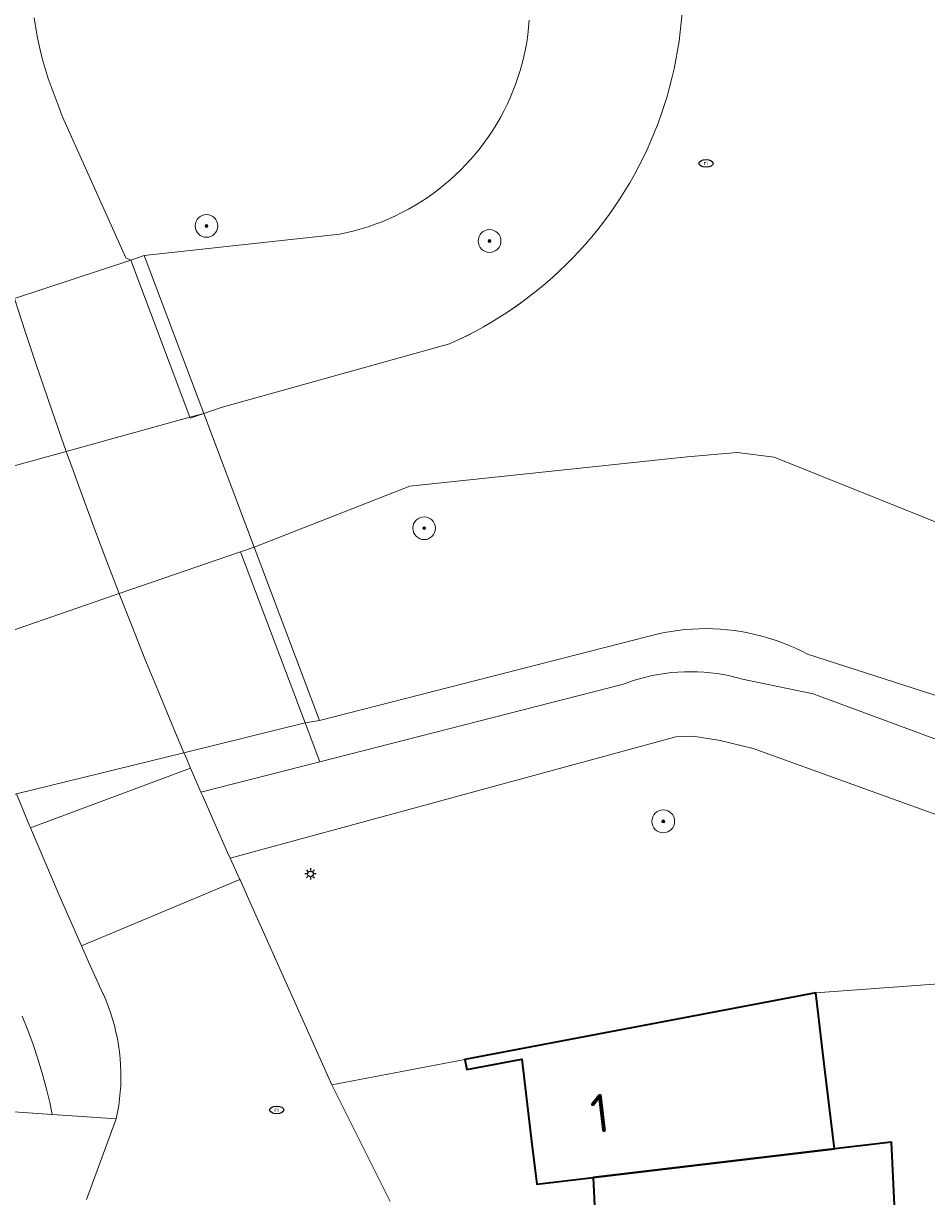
# Model space of a CAD drawing. Header units: metres. Extents: x 152610 to 160096, y 456114 to 462495.
# Tile 530 of 656: x 158386 to 158418, y 460612 to 460654. Entities that reach past the tile are written whole.
import ezdxf
from ezdxf.enums import TextEntityAlignment as Align

# ---------------------------------------------------------------- set-up
doc = ezdxf.new("R2010")
doc.units = ezdxf.units.M
doc.header["$LTSCALE"] = 0.5
doc.layers.get('0').update_dxf_attribs({"linetype": 'CONTINUOUS'})
for name, color, linetype, lineweight in [('B-PV-GK-BESCHOEIING-G', 251, 'GK-BESCHOEIING-SO', 18), ('B-PV-GR-BEPLANTING_CULTUUR_BOSPLANTSOEN-GV', 251, 'CONTINUOUS', 18), ('B-PV-GR-BOOM-S', 251, 'CONTINUOUS', 25), ('B-PV-GW-TALUD_KRUIN-G', 251, 'CONTINUOUS', 18), ('B-PV-IE-MEUBILAIR-S', 251, 'CONTINUOUS', 25), ('B-PV-IE-TERREINAFSCHEIDING_KUNSTMATIG_MUUR-GV', 251, 'CONTINUOUS', 18), ('B-PV-KW-KUNSTWERK_DEK-GV', 251, 'CONTINUOUS', 18), ('B-PV-OG-BEBOUWING-GV', 6, 'CONTINUOUS', 35), ('B-PV-OG-BEBOUWING-T18', 1, 'CONTINUOUS', 18), ('B-PV-OG-TERREIN_BEGROEID-GV', 251, 'CONTINUOUS', 18), ('B-PV-OG-WATER_SLOOT-GV', 251, 'CONTINUOUS', 18), ('B-PV-VH-GESLOTENVERHARDING_ASFALT-GV', 251, 'CONTINUOUS', 18), ('B-PV-VH-ONVERHARD_ZAND-GV', 251, 'CONTINUOUS', 18), ('B-PV-VH-OPENVERHARDING_BETONSTRAATSTEEN-GV', 251, 'CONTINUOUS', 18), ('B-PV-VH-OPENVERHARDING_STRAATBAKSTEEN-GV', 251, 'CONTINUOUS', 18), ('B-PV-VH-OPENVERHARDING_TEGEL-GV', 251, 'CONTINUOUS', 18)]:
    doc.layers.add(name, color=color, linetype=linetype, lineweight=lineweight)
doc.styles.add('NLCS-ISO', font='NLCS-ISO.ttf')
doc.styles.add('NLCS-ISO-M750-T18', font='NLCS-ISO.ttf', dxfattribs={"height": 1.35})
doc.linetypes.add('GK-BESCHOEIING-SO', pattern='A,18,-3,[1,NLCS.SHX,S=0.6,R=0,X=0,Y=0],-3', length=24)

# ---------------------------------------------------------------- blocks, each defined once
blk = doc.blocks.new('SIE-MEUBILAIR_PAAL_LICHTMAST-SO')
for points in [[(-0.62, 0), (-1, 0)], [(-0.71, 0.71), (-0.44, 0.44)], [(0, 1), (0, 0.62)], [(0.44, 0.44), (0.71, 0.71)], [(1, 0), (0.62, 0)], [(-0.71, -0.71), (-0.44, -0.44)], [(0, -0.62), (0, -1)], [(0.44, -0.44), (0.71, -0.71)]]:
    blk.add_lwpolyline(points)
blk.add_circle((0, 0), 0.5)
blk = doc.blocks.new('SIE-MEUBILAIR_PUT_RIOOLPUT-SO')
blk.add_ellipse((0, 0), major_axis=(1.25, 0), ratio=0.54)
at = {"style": 'NLCS-ISO'}
blk.add_text('ri', height=0.75, dxfattribs=at).set_placement((-0.04, 0.07), align=Align.MIDDLE_CENTER)
blk = doc.blocks.new('SGR-BOOM_GBKN-SO')
at = {"linetype": 'ByBlock', "lineweight": 18}
h = blk.add_hatch(color=0, dxfattribs=at)
h.dxf.hatch_style = 1
edge = h.paths.add_edge_path()
edge.add_arc((0, 0), 0.25, 0, 360)
at = {"color": 0, "linetype": 'ByBlock', "lineweight": 18}
for radius in [2, 0.25]:
    blk.add_circle((0, 0), radius, dxfattribs=at)
at = {"color": 0, "linetype": 'ByBlock', "lineweight": 18, "style": 'NLCS-ISO'}
blk.add_attdef('SOORT', (2.5, 0), '', height=1.5, dxfattribs=at)

msp = doc.modelspace()

# ---------------------------------------------------------------- linework, layer by layer
at = {"layer": 'B-PV-GK-BESCHOEIING-G', "flags": 128}
msp.add_lwpolyline([(158394.204, 460635.103), (158399.672, 460637.24), (158409.428, 460638.273), (158411.181, 460638.433), (158412.478, 460638.267), (158421.206, 460634.758), (158427.086, 460632.8), (158430.253, 460632.241), (158431.912, 460632.134), (158433.188, 460632.444), (158434.158, 460632.868), (158435.279, 460633.826), (158436.385, 460634.963), (158436.437, 460635.067), (158436.535, 460635.278), (158436.625, 460635.492), (158436.708, 460635.709), (158436.783, 460635.929), (158436.851, 460636.151), (158436.911, 460636.376), (158436.963, 460636.602), (158437.007, 460636.83), (158437.044, 460637.06), (158437.073, 460637.29), (158437.093, 460637.522), (158437.106, 460637.754), (158437.11, 460637.986), (158437.107, 460638.218), (158437.096, 460638.45), (158437.077, 460638.682), (158437.049, 460638.913), (158437.032, 460639.032), (158436.67, 460644.936), (158435.282, 460656.573), (158435.204, 460657.212), (158435.102, 460658.112), (158435.007, 460659.013), (158434.92, 460659.915), (158434.842, 460660.818), (158434.771, 460661.721), (158434.708, 460662.625), (158434.653, 460663.529), (158434.607, 460664.434), (158434.568, 460665.339), (158434.537, 460666.245), (158434.514, 460667.15), (158434.5, 460668.056), (158434.493, 460668.962), (158434.494, 460669.868), (158434.503, 460670.774), (158434.52, 460671.68), (158434.546, 460672.586), (158434.579, 460673.491), (158434.62, 460674.396), (158435.158, 460683.298), (158435.191, 460691.058), (158435.594, 460702.579), (158435.631, 460703.569), (158435.683, 460704.779), (158435.743, 460705.988), (158435.811, 460707.197), (158435.888, 460708.406), (158435.972, 460709.614), (158436.064, 460710.821), (158436.164, 460712.028), (158436.272, 460713.235), (158436.388, 460714.44), (158436.512, 460715.645), (158436.644, 460716.848), (158436.784, 460718.051), (158436.932, 460719.253), (158437.087, 460720.454), (158437.251, 460721.654), (158437.423, 460722.853), (158437.602, 460724.051), (158437.79, 460725.247), (158437.985, 460726.442), (158438.188, 460727.636), (158438.399, 460728.829), (158438.618, 460730.02), (158438.845, 460731.209), (158439.08, 460732.397), (158439.322, 460733.584), (158439.573, 460734.769), (158439.831, 460735.952), (158440.097, 460737.133), (158440.371, 460738.313), (158440.652, 460739.491), (158440.942, 460740.667), (158441.239, 460741.841), (158441.544, 460743.013), (158441.856, 460744.183), (158442.177, 460745.35), (158442.505, 460746.516), (158442.84, 460747.68), (158443.184, 460748.841), (158443.628, 460749.999), (158445.924, 460758.546), (158447.558, 460782.625), (158447.564, 460782.711), (158447.769, 460785.017), (158449.775, 460812.682), (158449.779, 460812.904), (158449.776, 460813.125), (158449.764, 460813.346), (158449.745, 460813.567), (158449.717, 460813.787), (158449.682, 460814.006), (158449.639, 460814.223), (158449.588, 460814.439), (158449.529, 460814.652), (158449.462, 460814.864), (158449.388, 460815.073), (158449.307, 460815.279), (158449.218, 460815.482), (158449.122, 460815.681), (158449.018, 460815.877), (158448.908, 460816.069), (158448.791, 460816.258), (158448.667, 460816.441), (158448.536, 460816.62), (158448.399, 460816.795), (158448.256, 460816.964), (158448.107, 460817.128), (158447.952, 460817.286), (158447.792, 460817.439), (158447.626, 460817.586), (158447.455, 460817.727), (158447.279, 460817.861), (158447.098, 460817.989), (158446.913, 460818.111), (158446.723, 460818.225), (158446.529, 460818.333), (158446.332, 460818.434), (158446.131, 460818.528), (158445.927, 460818.614), (158445.72, 460818.693), (158445.51, 460818.764), (158445.298, 460818.827), (158445.083, 460818.883), (158444.867, 460818.932), (158444.649, 460818.972), (158444.43, 460819.004), (158444.21, 460819.029), (158443.989, 460819.045), (158443.767, 460819.054), (158443.546, 460819.055), (158443.324, 460819.047), (158443.103, 460819.032), (158442.883, 460819.008), (158442.663, 460818.977), (158442.445, 460818.938), (158442.229, 460818.891), (158442.014, 460818.836), (158441.802, 460818.773), (158441.591, 460818.703), (158441.384, 460818.625), (158441.179, 460818.54), (158440.978, 460818.448), (158440.78, 460818.348), (158440.586, 460818.241), (158440.396, 460818.127), (158440.21, 460818.007), (158440.028, 460817.88), (158439.851, 460817.746), (158439.68, 460817.606), (158439.513, 460817.46), (158439.352, 460817.308), (158439.196, 460817.151), (158439.046, 460816.987), (158438.988, 460816.921), (158438.866, 460816.777), (158438.214, 460816.009), (158437.556, 460815.246), (158436.891, 460814.489), (158436.221, 460813.737), (158435.545, 460812.99), (158434.862, 460812.249), (158429.86, 460807.383), (158424.676, 460802.557), (158419.639, 460799.152), (158413.442, 460794.893), (158409.963, 460792.467), (158407.891, 460791.057), (158406.398, 460790.393), (158404.141, 460789.745), (158402.493, 460789.442), (158399.053, 460789.19), (158397.166, 460789.162), (158395.23, 460789.316), (158391.988, 460789.722), (158383.812, 460791.441), (158372.67, 460793.444), (158366.128, 460794.178), (158362.372, 460794.22), (158359.77, 460794.171), (158356.093, 460793.631), (158348.759, 460792.275), (158343.766, 460791.768), (158340.945, 460791.622), (158338.476, 460791.774), (158334.765, 460792.368), (158332.303, 460793.054), (158329.764, 460793.91), (158326.871, 460795.099), (158322.297, 460796.948), (158318.63, 460798.391), (158313.289, 460801.421), (158313.001, 460801.623), (158312.428, 460802.033), (158311.861, 460802.45), (158311.298, 460802.874), (158310.74, 460803.304), (158310.187, 460803.74), (158309.639, 460804.182), (158309.096, 460804.631), (158308.974, 460804.74), (158308.279, 460805.369), (158307.589, 460806.003), (158306.905, 460806.643), (158306.227, 460807.289), (158305.554, 460807.94), (158304.887, 460808.598), (158304.225, 460809.261), (158303.569, 460809.929), (158302.919, 460810.604), (158302.274, 460811.283), (158301.635, 460811.969), (158301.003, 460812.659), (158300.376, 460813.355), (158299.755, 460814.057), (158299.14, 460814.763), (158298.531, 460815.475), (158297.928, 460816.192), (158297.332, 460816.914), (158296.741, 460817.642), (158296.157, 460818.374), (158295.579, 460819.111), (158295.008, 460819.853), (158294.442, 460820.6), (158293.884, 460821.352), (158293.331, 460822.109), (158292.785, 460822.87), (158292.246, 460823.636), (158291.713, 460824.406), (158291.356, 460825.047), (158290.995, 460825.712), (158290.641, 460826.38), (158290.294, 460827.052), (158289.955, 460827.728), (158289.622, 460828.408), (158289.297, 460829.091), (158288.978, 460829.777), (158288.667, 460830.467), (158288.364, 460831.16), (158288.068, 460831.856), (158287.779, 460832.555), (158287.497, 460833.258), (158287.223, 460833.963), (158286.957, 460834.671), (158286.698, 460835.382), (158286.446, 460836.095), (158286.202, 460836.811), (158285.966, 460837.53), (158285.737, 460838.251), (158285.516, 460838.975), (158285.303, 460839.7), (158285.097, 460840.428), (158284.899, 460841.159), (158284.708, 460841.891), (158284.526, 460842.625), (158284.351, 460843.361), (158284.184, 460844.099), (158284.117, 460844.337), (158283.904, 460845.111), (158283.699, 460845.887), (158283.502, 460846.665), (158283.313, 460847.445), (158283.131, 460848.226), (158282.957, 460849.01), (158282.791, 460849.795), (158282.633, 460850.582), (158282.483, 460851.371), (158282.34, 460852.16), (158282.206, 460852.952), (158282.079, 460853.744), (158281.96, 460854.538), (158281.85, 460855.333), (158281.747, 460856.129), (158281.652, 460856.926), (158281.565, 460857.724), (158281.485, 460858.523), (158281.414, 460859.322), (158281.351, 460860.122), (158281.296, 460860.923), (158281.23, 460861.521), (158281.088, 460862.87), (158280.953, 460864.221), (158280.827, 460865.572), (158280.708, 460866.924), (158280.598, 460868.276), (158280.495, 460869.629), (158280.401, 460870.983), (158280.314, 460872.338), (158280.235, 460873.692), (158280.165, 460875.048), (158280.102, 460876.403), (158280.047, 460877.759), (158280.001, 460879.116), (158279.962, 460880.472), (158279.931, 460881.829), (158279.908, 460883.186), (158279.894, 460884.543), (158279.887, 460885.9), (158279.891, 460885.99), (158279.945, 460886.984), (158280.006, 460887.977), (158280.075, 460888.969), (158280.152, 460889.961), (158280.237, 460890.952), (158280.33, 460891.943), (158280.431, 460892.932), (158280.54, 460893.921), (158280.657, 460894.909), (158280.781, 460895.896), (158280.914, 460896.882), (158280.984, 460897.375), (158281.062, 460900.771), (158281.337, 460903.298), (158281.91, 460905.435), (158283.375, 460910.513), (158284.626, 460914.493), (158285.804, 460917.691), (158287.575, 460922.665), (158288.803, 460925.31), (158289.746, 460927.85), (158290.111, 460929.358), (158290.135, 460930.33), (158290.085, 460930.94), (158289.815, 460931.654), (158289.096, 460933.16), (158288.946, 460933.364), (158288.79, 460933.564), (158288.628, 460933.758), (158288.46, 460933.947), (158288.286, 460934.131), (158288.106, 460934.309), (158287.92, 460934.481), (158287.73, 460934.648), (158287.534, 460934.808), (158287.333, 460934.962), (158287.127, 460935.109), (158286.917, 460935.25), (158286.722, 460935.373), (158286.448, 460935.482), (158286.172, 460935.584), (158285.893, 460935.678), (158285.611, 460935.765), (158285.328, 460935.844), (158285.042, 460935.915), (158284.754, 460935.978), (158284.465, 460936.034), (158284.174, 460936.082), (158283.882, 460936.121), (158283.589, 460936.153), (158283.296, 460936.177), (158283.002, 460936.193), (158282.707, 460936.201), (158282.413, 460936.201), (158282.118, 460936.193), (158281.824, 460936.177), (158281.53, 460936.153), (158281.238, 460936.121), (158280.946, 460936.081), (158280.655, 460936.033), (158280.366, 460935.977), (158280.078, 460935.913), (158279.792, 460935.842), (158279.509, 460935.763), (158279.227, 460935.676), (158278.948, 460935.582), (158278.672, 460935.48), (158278.398, 460935.37), (158278.128, 460935.254), (158277.861, 460935.129), (158277.597, 460934.998), (158277.337, 460934.86), (158277.081, 460934.714), (158276.829, 460934.562), (158276.816, 460934.554), (158276.615, 460934.376), (158276.42, 460934.192), (158276.23, 460934.002), (158276.046, 460933.807), (158275.868, 460933.607), (158275.696, 460933.401), (158275.53, 460933.19), (158275.371, 460932.974), (158275.218, 460932.754), (158275.072, 460932.529), (158274.932, 460932.3), (158274.799, 460932.067), (158274.674, 460931.83), (158274.555, 460931.589), (158274.444, 460931.345), (158274.34, 460931.098), (158274.244, 460930.847), (158274.154, 460930.594), (158274.073, 460930.339), (158273.999, 460930.081), (158273.933, 460929.821), (158273.875, 460929.559), (158273.824, 460929.296), (158273.782, 460929.031), (158273.747, 460928.765), (158273.72, 460928.498), (158273.702, 460928.23), (158273.691, 460927.962), (158273.688, 460927.694), (158273.693, 460927.426), (158273.707, 460927.158), (158273.728, 460926.89), (158273.757, 460926.624), (158273.794, 460926.358), (158273.839, 460926.094), (158273.892, 460925.831), (158273.953, 460925.569), (158274.021, 460925.31), (158274.098, 460925.053), (158274.129, 460924.954), (158275.155, 460920.831), (158276.3, 460916.739), (158276.366, 460916.372), (158276.521, 460915.479), (158276.668, 460914.584), (158276.808, 460913.688), (158276.939, 460912.791), (158277.062, 460911.893), (158277.178, 460910.994), (158277.285, 460910.094), (158277.385, 460909.193), (158277.477, 460908.291), (158277.56, 460907.388), (158277.636, 460906.485), (158277.704, 460905.581), (158277.764, 460904.676), (158277.816, 460903.771), (158277.859, 460902.866), (158277.895, 460901.96), (158277.923, 460901.054), (158277.943, 460900.147), (158277.955, 460899.241), (158277.959, 460898.334), (158277.954, 460897.428), (158277.942, 460896.521), (158277.922, 460895.615), (158277.918, 460895.406), (158277.897, 460894.456), (158277.868, 460893.506), (158277.831, 460892.556), (158277.786, 460891.607), (158277.733, 460890.658), (158277.672, 460889.709), (158277.603, 460888.762), (158277.526, 460887.814), (158277.441, 460886.868), (158277.348, 460885.922), (158277.247, 460884.977), (158277.139, 460884.033), (158277.022, 460883.089), (158276.897, 460882.147), (158276.676, 460878.466), (158276.445, 460874.69), (158276.457, 460870.098), (158276.5, 460869.892), (158276.595, 460869.48), (158276.697, 460869.07), (158276.807, 460868.662), (158276.925, 460868.256), (158277.05, 460867.852), (158277.183, 460867.451), (158277.324, 460867.052), (158277.472, 460866.657), (158277.627, 460866.264), (158277.79, 460865.874), (158277.961, 460865.487), (158278.138, 460865.104), (158278.323, 460864.723), (158278.515, 460864.347), (158278.714, 460863.974), (158278.92, 460863.605), (158279.133, 460863.24), (158279.352, 460862.881), (158279.365, 460862.859), (158279.482, 460862.657), (158279.592, 460862.45), (158279.696, 460862.24), (158279.791, 460862.026), (158279.88, 460861.809), (158279.961, 460861.589), (158280.034, 460861.367), (158280.1, 460861.142), (158280.158, 460860.915), (158280.209, 460860.687), (158280.251, 460860.456), (158280.286, 460860.225), (158280.313, 460859.992), (158280.331, 460859.759), (158280.342, 460859.525), (158280.345, 460859.29), (158280.34, 460859.056), (158280.326, 460858.822), (158280.305, 460858.589), (158280.276, 460858.357), (158280.239, 460858.126), (158280.194, 460857.896), (158280.141, 460857.667), (158280.081, 460857.441), (158280.012, 460857.217), (158279.936, 460856.996), (158279.853, 460856.777), (158279.762, 460856.561), (158279.664, 460856.348), (158279.559, 460856.139), (158279.446, 460855.934), (158279.327, 460855.732), (158279.201, 460855.535), (158279.068, 460855.342), (158278.929, 460855.154), (158278.783, 460854.97), (158278.631, 460854.792), (158278.473, 460854.619), (158278.31, 460854.451), (158278.14, 460854.29), (158277.966, 460854.134), (158277.786, 460853.984), (158277.601, 460853.84), (158277.411, 460853.703), (158277.217, 460853.572), (158277.018, 460853.448), (158276.815, 460853.331), (158276.335, 460852.967), (158275.86, 460852.596), (158275.39, 460852.219), (158274.925, 460851.836), (158274.465, 460851.446), (158274.01, 460851.051), (158273.56, 460850.649), (158273.116, 460850.242), (158272.678, 460849.829), (158272.245, 460849.41), (158271.817, 460848.985), (158271.395, 460848.554), (158270.979, 460848.119), (158270.569, 460847.677), (158270.164, 460847.23), (158269.766, 460846.778), (158269.374, 460846.321), (158268.987, 460845.858), (158268.607, 460845.39), (158268.233, 460844.918), (158267.866, 460844.44), (158267.505, 460843.958), (158267.15, 460843.471), (158266.802, 460842.979), (158266.46, 460842.482), (158266.125, 460841.981), (158265.797, 460841.476), (158265.475, 460840.966), (158265.16, 460840.453), (158265.013, 460840.207), (158264.962, 460840.122), (158264.449, 460839.277), (158263.929, 460838.437), (158263.403, 460837.6), (158262.87, 460836.768), (158262.33, 460835.94), (158261.783, 460835.117), (158261.23, 460834.298), (158260.67, 460833.483), (158260.103, 460832.673), (158259.53, 460831.868), (158258.951, 460831.067), (158258.365, 460830.271), (158257.772, 460829.48), (158257.174, 460828.694), (158256.568, 460827.912), (158255.957, 460827.136), (158255.648, 460826.75), (158252.114, 460823), (158249.217, 460820.633), (158245.157, 460816.851), (158241.433, 460813.794), (158238.545, 460811.485), (158237.549, 460810.365), (158237.104, 460809.658), (158236.804, 460808.475), (158236.721, 460807.788), (158236.811, 460806.912), (158236.919, 460806.064), (158237.199, 460805.331), (158237.564, 460804.637), (158238.13, 460803.857), (158238.867, 460802.984), (158239.661, 460802.32), (158240.731, 460801.8), (158241.446, 460801.736), (158243.286, 460801.696), (158246.878, 460802.045), (158252.024, 460802.334), (158262.872, 460802.329), (158263.649, 460802.302), (158264.56, 460802.264), (158265.469, 460802.218), (158266.379, 460802.163), (158267.287, 460802.101), (158268.196, 460802.03), (158269.103, 460801.952), (158270.01, 460801.866), (158270.916, 460801.771), (158271.821, 460801.669), (158272.725, 460801.559), (158273.629, 460801.441), (158274.531, 460801.315), (158275.432, 460801.181), (158276.331, 460801.039), (158277.23, 460800.889), (158278.863, 460800.455), (158278.971, 460800.426), (158279.325, 460800.363), (158280.474, 460800.154), (158281.622, 460799.936), (158282.768, 460799.711), (158283.913, 460799.478), (158285.056, 460799.237), (158286.197, 460798.989), (158287.337, 460798.732), (158288.475, 460798.468), (158289.611, 460798.196), (158290.745, 460797.916), (158291.877, 460797.628), (158293.007, 460797.333), (158293.571, 460797.182), (158297.682, 460796.253), (158306.52, 460793.64), (158313.946, 460791.308), (158323.08, 460788.544), (158329.405, 460787.198), (158333.001, 460786.642), (158334.936, 460786.554), (158339.069, 460786.856), (158346.809, 460787.824), (158353.804, 460788.872), (158354.213, 460788.949), (158354.878, 460789.069), (158355.544, 460789.18), (158356.211, 460789.284), (158356.88, 460789.38), (158357.55, 460789.467), (158358.22, 460789.547), (158358.892, 460789.619), (158359.564, 460789.683), (158360.238, 460789.739), (158360.911, 460789.787), (158361.586, 460789.827), (158362.26, 460789.859), (158362.935, 460789.883), (158366.139, 460790.166), (158368.073, 460790.25), (158371.078, 460789.757), (158380.199, 460787.747), (158387.394, 460786.08), (158394.961, 460784.168), (158398.082, 460783.152), (158400.2, 460782.655), (158402.651, 460782.389), (158403.938, 460782.376), (158405.538, 460782.583), (158407.499, 460783.182), (158410.8, 460784.854), (158414.176, 460786.813), (158421.344, 460791.343), (158425.56, 460795.069), (158428.201, 460797.263), (158430.188, 460798.415), (158432.024, 460799.223), (158433.272, 460799.496), (158434.51, 460799.691), (158435.512, 460799.678), (158435.571, 460799.678), (158435.812, 460799.673), (158436.052, 460799.66), (158436.292, 460799.64), (158436.531, 460799.611), (158436.769, 460799.574), (158437.006, 460799.529), (158437.241, 460799.477), (158437.474, 460799.417), (158437.705, 460799.349), (158437.934, 460799.273), (158438.16, 460799.19), (158438.383, 460799.099), (158438.603, 460799.001), (158438.82, 460798.896), (158439.033, 460798.784), (158439.242, 460798.664), (158439.447, 460798.538), (158439.648, 460798.405), (158439.844, 460798.265), (158440.036, 460798.119), (158440.222, 460797.967), (158440.404, 460797.809), (158440.58, 460797.644), (158440.75, 460797.474), (158440.915, 460797.298), (158441.074, 460797.117), (158441.227, 460796.931), (158441.373, 460796.74), (158441.513, 460796.544), (158441.628, 460796.364), (158441.826, 460796.046), (158442.016, 460795.723), (158442.199, 460795.397), (158442.376, 460795.066), (158442.545, 460794.732), (158442.707, 460794.395), (158442.862, 460794.054), (158443.009, 460793.709), (158443.149, 460793.362), (158443.282, 460793.012), (158443.407, 460792.659), (158443.525, 460792.303), (158443.635, 460791.945), (158443.737, 460791.585), (158443.832, 460791.222), (158443.918, 460790.858), (158443.997, 460790.492), (158444.069, 460790.124), (158444.132, 460789.755), (158444.187, 460789.385), (158444.235, 460789.013), (158444.274, 460788.641), (158444.306, 460788.268), (158444.33, 460787.894), (158444.345, 460787.52), (158444.353, 460787.145), (158444.352, 460786.771), (158444.344, 460786.396), (158444.328, 460786.022), (158444.303, 460785.648), (158444.271, 460785.275), (158444.257, 460785.179), (158443.906, 460782.774), (158443.891, 460782.664), (158443.821, 460782.182), (158443.743, 460781.7), (158443.657, 460781.221), (158443.564, 460780.742), (158443.462, 460780.265), (158443.353, 460779.79), (158443.235, 460779.317), (158443.111, 460778.846), (158442.978, 460778.377), (158442.838, 460777.91), (158442.69, 460777.445), (158442.534, 460776.983), (158442.371, 460776.524), (158442.2, 460776.067), (158442.022, 460775.613), (158441.837, 460775.163), (158441.644, 460774.715), (158441.444, 460774.27), (158441.236, 460773.829), (158441.021, 460773.392), (158440.911, 460773.175), (158439.832, 460771.612), (158438.961, 460770.654), (158437.216, 460769.1), (158434.467, 460766.472), (158429.972, 460762.293), (158429.745, 460762.115), (158429.297, 460761.752), (158428.853, 460761.383), (158428.415, 460761.008), (158427.982, 460760.628), (158427.554, 460760.241), (158427.131, 460759.848), (158426.714, 460759.449), (158426.303, 460759.045), (158425.897, 460758.635), (158425.497, 460758.219), (158425.103, 460757.798), (158424.715, 460757.372), (158424.332, 460756.94), (158423.956, 460756.503), (158423.586, 460756.06), (158423.221, 460755.613), (158422.864, 460755.161), (158422.512, 460754.703), (158422.167, 460754.241), (158421.828, 460753.774), (158421.496, 460753.303), (158421.17, 460752.826), (158420.851, 460752.346), (158420.539, 460751.861), (158420.233, 460751.372), (158419.935, 460750.878), (158419.643, 460750.381), (158419.425, 460749.999), (158416.895, 460745.406), (158416.596, 460744.735), (158416.304, 460744.062), (158416.024, 460743.394), (158415.474, 460742.023), (158415.213, 460741.338), (158414.958, 460740.65), (158414.711, 460739.959), (158414.472, 460739.265), (158414.241, 460738.569), (158414.016, 460737.87), (158413.8, 460737.169), (158413.591, 460736.466), (158413.39, 460735.76), (158413.197, 460735.052), (158413.011, 460734.342), (158412.833, 460733.631), (158412.663, 460732.917), (158412.501, 460732.201), (158412.346, 460731.484), (158412.199, 460730.765), (158412.061, 460730.045), (158412.014, 460729.793), (158412.033, 460729.354), (158412.06, 460728.914), (158412.095, 460728.476), (158412.137, 460728.038), (158412.188, 460727.601), (158412.247, 460727.165), (158412.313, 460726.73), (158412.388, 460726.297), (158412.47, 460725.865), (158412.56, 460725.434), (158412.658, 460725.005), (158412.764, 460724.578), (158412.878, 460724.153), (158412.999, 460723.73), (158413.128, 460723.31), (158413.265, 460722.892), (158413.409, 460722.476), (158413.56, 460722.063), (158413.72, 460721.653), (158413.886, 460721.246), (158414.06, 460720.842), (158414.241, 460720.441), (158414.43, 460720.044), (158414.626, 460719.65), (158414.829, 460719.259), (158415.039, 460718.873), (158415.255, 460718.49), (158415.479, 460718.111), (158415.71, 460717.737), (158415.947, 460717.366), (158416.192, 460717.001), (158416.442, 460716.639), (158416.7, 460716.282), (158416.964, 460715.93), (158417.234, 460715.583), (158417.51, 460715.241), (158417.793, 460714.904), (158418.081, 460714.572), (158418.376, 460714.245), (158418.676, 460713.924), (158418.983, 460713.608), (158419.295, 460713.298), (158419.612, 460712.994), (158419.935, 460712.695), (158420.264, 460712.403), (158420.598, 460712.116), (158420.937, 460711.835), (158421.28, 460711.561), (158421.629, 460711.293), (158421.983, 460711.032), (158422.341, 460710.776), (158422.704, 460710.528), (158423.072, 460710.286), (158423.444, 460710.051), (158423.819, 460709.822), (158424.081, 460709.669), (158424.209, 460709.611), (158424.479, 460709.483), (158424.744, 460709.348), (158425.006, 460709.206), (158425.265, 460709.057), (158425.519, 460708.901), (158425.768, 460708.739), (158426.014, 460708.569), (158426.254, 460708.393), (158426.49, 460708.211), (158426.721, 460708.023), (158426.947, 460707.828), (158427.167, 460707.627), (158427.382, 460707.421), (158427.592, 460707.209), (158427.795, 460706.991), (158427.993, 460706.768), (158428.185, 460706.54), (158428.37, 460706.306), (158428.549, 460706.068), (158428.722, 460705.825), (158428.888, 460705.578), (158429.047, 460705.326), (158429.2, 460705.07), (158429.345, 460704.809), (158429.484, 460704.546), (158429.615, 460704.278), (158429.74, 460704.007), (158429.857, 460703.733), (158429.966, 460703.456), (158430.068, 460703.176), (158430.163, 460702.893), (158430.249, 460702.608), (158430.329, 460702.32), (158430.42, 460701.95), (158428.933, 460690.288), (158428.348, 460688.69), (158428.2, 460688.309), (158428.045, 460687.931), (158427.882, 460687.557), (158427.712, 460687.185), (158427.535, 460686.817), (158427.35, 460686.453), (158427.159, 460686.092), (158426.96, 460685.736), (158426.755, 460685.383), (158426.542, 460685.034), (158426.323, 460684.689), (158426.097, 460684.349), (158425.865, 460684.013), (158425.626, 460683.682), (158425.503, 460683.519), (158419.706, 460678.275), (158416.726, 460675.288), (158415, 460673.127), (158413.37, 460670.851), (158411.077, 460666.723), (158410.912, 460666.216), (158410.753, 460665.706), (158410.603, 460665.194), (158410.46, 460664.68), (158410.325, 460664.164), (158410.197, 460663.645), (158410.078, 460663.125), (158409.966, 460662.603), (158409.862, 460662.08), (158409.766, 460661.555), (158409.678, 460661.028), (158409.597, 460660.501), (158409.525, 460659.972), (158409.46, 460659.442), (158409.404, 460658.911), (158409.355, 460658.38), (158409.315, 460657.848), (158409.282, 460657.315), (158409.257, 460656.782), (158409.241, 460656.248), (158409.235, 460655.959), (158409.242, 460655.87), (158409.263, 460655.538), (158409.275, 460655.207), (158409.28, 460654.875), (158409.277, 460654.543), (158409.266, 460654.211), (158409.246, 460653.88), (158409.219, 460653.549), (158409.184, 460653.219), (158409.141, 460652.89), (158409.09, 460652.562), (158409.031, 460652.236), (158408.964, 460651.911), (158408.889, 460651.587), (158408.807, 460651.266), (158408.717, 460650.946), (158408.619, 460650.629), (158408.513, 460650.315), (158408.401, 460650.003), (158408.28, 460649.693), (158408.152, 460649.387), (158408.017, 460649.084), (158407.874, 460648.784), (158407.725, 460648.488), (158407.568, 460648.196), (158407.404, 460647.907), (158407.234, 460647.622), (158407.056, 460647.342), (158406.872, 460647.066), (158406.681, 460646.794), (158406.484, 460646.527), (158406.28, 460646.265), (158406.07, 460646.008), (158405.854, 460645.757), (158405.632, 460645.51), (158405.404, 460645.269), (158405.17, 460645.033), (158404.931, 460644.803), (158404.686, 460644.579), (158404.436, 460644.361), (158404.181, 460644.149), (158403.921, 460643.943), (158403.655, 460643.744), (158403.386, 460643.55), (158403.111, 460643.364), (158402.832, 460643.184), (158402.549, 460643.011), (158402.262, 460642.845), (158401.97, 460642.686), (158401.675, 460642.534), (158401.377, 460642.389), (158401.075, 460642.251), (158393.045, 460640.011), (158392.433, 460639.8)], dxfattribs=at)
at = {"layer": 'B-PV-GR-BEPLANTING_CULTUUR_BOSPLANTSOEN-GV', "flags": 128}
msp.add_lwpolyline([(158424.488, 460623.415), (158411.741, 460628.02), (158410.581, 460628.303), (158409.635, 460628.461), (158409.024, 460628.437), (158393.367, 460624.163), (158393.703, 460623.423), (158393.721, 460623.383), (158394.019, 460622.717), (158396.938, 460616.2), (158401.611, 460617.089), (158413.949, 460619.437), (158425.475, 460620.283)], dxfattribs=at)
at = {"layer": 'B-PV-GW-TALUD_KRUIN-G', "flags": 128}
for points in [[(158403.876, 460653.622), (158403.854, 460653.366), (158403.824, 460653.111), (158403.786, 460652.857), (158403.74, 460652.604), (158403.686, 460652.353), (158403.624, 460652.104), (158403.555, 460651.856), (158403.478, 460651.611), (158403.394, 460651.369), (158403.302, 460651.129), (158403.202, 460650.892), (158403.095, 460650.659), (158402.981, 460650.428), (158402.86, 460650.202), (158402.732, 460649.979), (158402.597, 460649.761), (158402.455, 460649.546), (158402.307, 460649.337), (158402.152, 460649.132), (158401.991, 460648.932), (158401.824, 460648.737), (158401.651, 460648.547), (158401.472, 460648.363), (158401.287, 460648.185), (158401.097, 460648.012), (158400.901, 460647.845), (158400.701, 460647.685), (158400.495, 460647.53), (158400.285, 460647.383), (158400.07, 460647.242), (158399.851, 460647.107), (158399.628, 460646.98), (158399.401, 460646.86), (158399.171, 460646.746), (158398.937, 460646.64), (158398.7, 460646.541), (158398.46, 460646.45), (158398.217, 460646.366), (158397.972, 460646.29), (158397.724, 460646.222), (158397.474, 460646.161), (158397.223, 460646.108), (158390.336, 460645.357)], [(158396.502, 460629.01), (158408.038, 460631.964), (158408.132, 460631.989), (158408.372, 460632.048), (158408.614, 460632.098), (158408.858, 460632.141), (158409.102, 460632.176), (158409.348, 460632.203), (158409.595, 460632.222), (158409.841, 460632.233), (158410.089, 460632.236), (158410.336, 460632.231), (158410.583, 460632.218), (158410.829, 460632.197), (158411.074, 460632.168), (158411.319, 460632.131), (158411.562, 460632.086), (158411.803, 460632.034), (158412.043, 460631.973), (158412.281, 460631.905), (158412.516, 460631.83), (158412.749, 460631.746), (158412.979, 460631.655), (158413.205, 460631.557), (158413.429, 460631.452), (158413.649, 460631.339), (158425.197, 460627.624)]]:
    msp.add_lwpolyline(points, dxfattribs=at)
at = {"layer": 'B-PV-IE-TERREINAFSCHEIDING_KUNSTMATIG_MUUR-GV', "flags": 128}
for points in [[(158392.433, 460639.8), (158390.336, 460645.357), (158389.868, 460645.185), (158391.949, 460639.666), (158391.96, 460639.637)], [(158396.502, 460629.01), (158394.204, 460635.103), (158393.731, 460634.94), (158396.002, 460628.92)]]:
    msp.add_lwpolyline(points, close=True, dxfattribs=at)
at = {"layer": 'B-PV-KW-KUNSTWERK_DEK-GV', "flags": 128}
msp.add_lwpolyline([(158390.336, 460645.357), (158389.868, 460645.185), (158385.779, 460643.846), (158380.027, 460642.679), (158377.412, 460641.778), (158376.936, 460641.58), (158378.887, 460636.056), (158379.178, 460635.231), (158380.851, 460630.501), (158382.617, 460625.507), (158383.242, 460625.529), (158385.851, 460626.427), (158391.74, 460627.873), (158396.002, 460628.92), (158396.502, 460629.01), (158394.204, 460635.103), (158392.433, 460639.8)], close=True, dxfattribs=at)
at = {"layer": 'B-PV-OG-BEBOUWING-GV', "flags": 128}
for points in [[(158414.268, 460616.743), (158413.949, 460619.437), (158401.611, 460617.089), (158401.678, 460616.737), (158403.616, 460617.105), (158403.946, 460614.309), (158404.137, 460612.707), (158406.124, 460612.941), (158414.599, 460613.946)], [(158416.869, 460608.76), (158416.61, 460614.184), (158414.599, 460613.946), (158406.124, 460612.941), (158406.348, 460608.256), (158408.344, 460608.352)]]:
    msp.add_lwpolyline(points, close=True, dxfattribs=at)
at = {"layer": 'B-PV-OG-TERREIN_BEGROEID-GV', "flags": 128}
for points in [[(158386.473, 460653.713), (158386.594, 460652.992), (158386.759, 460652.28), (158386.969, 460651.58), (158387.249, 460650.831), (158387.349, 460650.541), (158387.456, 460650.255), (158387.468, 460650.225), (158389.697, 460645.276), (158389.868, 460645.185), (158390.336, 460645.357), (158397.223, 460646.108), (158397.474, 460646.161), (158397.724, 460646.222), (158397.972, 460646.29), (158398.217, 460646.366), (158398.46, 460646.45), (158398.7, 460646.541), (158398.937, 460646.64), (158399.171, 460646.746), (158399.401, 460646.86), (158399.628, 460646.98), (158399.851, 460647.107), (158400.07, 460647.242), (158400.285, 460647.383), (158400.495, 460647.53), (158400.701, 460647.685), (158400.901, 460647.845), (158401.097, 460648.012), (158401.287, 460648.185), (158401.472, 460648.363), (158401.651, 460648.547), (158401.824, 460648.737), (158401.991, 460648.932), (158402.152, 460649.132), (158402.307, 460649.337), (158402.455, 460649.546), (158402.597, 460649.761), (158402.732, 460649.979), (158402.86, 460650.202), (158402.981, 460650.428), (158403.095, 460650.659), (158403.202, 460650.892), (158403.302, 460651.129), (158403.394, 460651.369), (158403.478, 460651.611), (158403.555, 460651.856), (158403.624, 460652.104), (158403.686, 460652.353), (158403.74, 460652.604), (158403.786, 460652.857), (158403.824, 460653.111), (158403.854, 460653.366), (158403.876, 460653.622)], [(158403.876, 460653.622), (158403.854, 460653.366), (158403.824, 460653.111), (158403.786, 460652.857), (158403.74, 460652.604), (158403.686, 460652.353), (158403.624, 460652.104), (158403.555, 460651.856), (158403.478, 460651.611), (158403.394, 460651.369), (158403.302, 460651.129), (158403.202, 460650.892), (158403.095, 460650.659), (158402.981, 460650.428), (158402.86, 460650.202), (158402.732, 460649.979), (158402.597, 460649.761), (158402.455, 460649.546), (158402.307, 460649.337), (158402.152, 460649.132), (158401.991, 460648.932), (158401.824, 460648.737), (158401.651, 460648.547), (158401.472, 460648.363), (158401.287, 460648.185), (158401.097, 460648.012), (158400.901, 460647.845), (158400.701, 460647.685), (158400.495, 460647.53), (158400.285, 460647.383), (158400.07, 460647.242), (158399.851, 460647.107), (158399.628, 460646.98), (158399.401, 460646.86), (158399.171, 460646.746), (158398.937, 460646.64), (158398.7, 460646.541), (158398.46, 460646.45), (158398.217, 460646.366), (158397.972, 460646.29), (158397.724, 460646.222), (158397.474, 460646.161), (158397.223, 460646.108), (158390.336, 460645.357), (158392.433, 460639.8), (158393.045, 460640.011), (158401.075, 460642.251), (158401.377, 460642.389), (158401.676, 460642.534), (158401.97, 460642.686), (158402.262, 460642.845), (158402.549, 460643.011), (158402.832, 460643.184), (158403.111, 460643.364), (158403.385, 460643.551), (158403.655, 460643.744), (158403.921, 460643.943), (158404.181, 460644.149), (158404.436, 460644.361), (158404.686, 460644.579), (158404.931, 460644.803), (158405.17, 460645.033), (158405.404, 460645.269), (158405.632, 460645.51), (158405.854, 460645.756), (158406.07, 460646.008), (158406.28, 460646.266), (158406.484, 460646.527), (158406.681, 460646.794), (158406.872, 460647.066), (158407.056, 460647.342), (158407.234, 460647.622), (158407.404, 460647.907), (158407.568, 460648.196), (158407.725, 460648.488), (158407.874, 460648.784), (158408.017, 460649.084), (158408.152, 460649.387), (158408.28, 460649.693), (158408.4, 460650.003), (158408.514, 460650.315), (158408.619, 460650.629), (158408.717, 460650.946), (158408.807, 460651.266), (158408.889, 460651.587), (158408.964, 460651.911), (158409.031, 460652.236), (158409.09, 460652.562), (158409.141, 460652.89), (158409.184, 460653.219), (158409.219, 460653.549)], [(158421.205, 460634.758), (158412.478, 460638.267), (158411.181, 460638.433), (158409.428, 460638.273), (158399.672, 460637.24), (158394.204, 460635.103), (158396.502, 460629.01), (158408.038, 460631.964), (158408.132, 460631.989), (158408.372, 460632.048), (158408.614, 460632.098), (158408.858, 460632.141), (158409.102, 460632.176), (158409.348, 460632.203), (158409.595, 460632.222), (158409.841, 460632.233), (158410.089, 460632.236), (158410.336, 460632.231), (158410.583, 460632.218), (158410.829, 460632.197), (158411.074, 460632.168), (158411.319, 460632.131), (158411.562, 460632.086), (158411.803, 460632.034), (158412.043, 460631.973), (158412.281, 460631.905), (158412.516, 460631.83), (158412.749, 460631.746), (158412.979, 460631.655), (158413.205, 460631.557), (158413.429, 460631.452), (158413.649, 460631.339), (158425.197, 460627.624)], [(158425.197, 460627.624), (158413.649, 460631.339), (158413.429, 460631.452), (158413.205, 460631.557), (158412.979, 460631.655), (158412.749, 460631.746), (158412.516, 460631.83), (158412.281, 460631.905), (158412.043, 460631.973), (158411.803, 460632.034), (158411.562, 460632.086), (158411.319, 460632.131), (158411.074, 460632.168), (158410.829, 460632.197), (158410.583, 460632.218), (158410.336, 460632.231), (158410.089, 460632.236), (158409.841, 460632.233), (158409.595, 460632.222), (158409.348, 460632.203), (158409.102, 460632.176), (158408.858, 460632.141), (158408.614, 460632.098), (158408.372, 460632.048), (158408.132, 460631.989), (158408.038, 460631.964), (158396.502, 460629.01), (158396.002, 460628.92), (158396.518, 460627.554), (158407.137, 460630.269), (158407.313, 460630.335), (158407.53, 460630.409), (158407.749, 460630.475), (158407.97, 460630.534), (158408.194, 460630.585), (158408.419, 460630.628), (158408.645, 460630.663), (158408.872, 460630.69), (158409.1, 460630.709), (158409.329, 460630.72), (158409.558, 460630.723), (158409.787, 460630.718), (158410.015, 460630.705), (158410.243, 460630.685), (158410.47, 460630.656), (158410.696, 460630.619), (158410.921, 460630.575), (158411.144, 460630.522), (158411.365, 460630.462), (158413.858, 460629.949), (158425.222, 460625.743)], [(158384.56, 460615.33), (158387.106, 460615.158), (158387.02, 460615.576), (158386.898, 460616.094), (158386.76, 460616.607), (158386.606, 460617.117), (158386.438, 460617.621), (158386.254, 460618.12), (158386.055, 460618.614)]]:
    msp.add_lwpolyline(points, dxfattribs=at)
at = {"layer": 'B-PV-OG-WATER_SLOOT-GV', "flags": 128}
for points in [[(158409.219, 460653.549), (158409.184, 460653.219), (158409.141, 460652.89), (158409.09, 460652.562), (158409.031, 460652.236), (158408.964, 460651.911), (158408.889, 460651.587), (158408.807, 460651.266), (158408.717, 460650.946), (158408.619, 460650.629), (158408.514, 460650.315), (158408.4, 460650.003), (158408.28, 460649.693), (158408.152, 460649.387), (158408.017, 460649.084), (158407.874, 460648.784), (158407.725, 460648.488), (158407.568, 460648.196), (158407.404, 460647.907), (158407.234, 460647.622), (158407.056, 460647.342), (158406.872, 460647.066), (158406.681, 460646.794), (158406.484, 460646.527), (158406.28, 460646.266), (158406.07, 460646.008), (158405.854, 460645.756), (158405.632, 460645.51), (158405.404, 460645.269), (158405.17, 460645.033), (158404.931, 460644.803), (158404.686, 460644.579), (158404.436, 460644.361), (158404.181, 460644.149), (158403.921, 460643.943), (158403.655, 460643.744), (158403.385, 460643.551), (158403.111, 460643.364), (158402.832, 460643.184), (158402.549, 460643.011), (158402.262, 460642.845), (158401.97, 460642.686), (158401.676, 460642.534), (158401.377, 460642.389), (158401.075, 460642.251), (158393.045, 460640.011), (158392.433, 460639.8), (158391.949, 460639.666), (158387.604, 460638.465), (158381.911, 460636.891)], [(158383.842, 460631.532), (158389.462, 460633.469), (158393.731, 460634.94), (158394.204, 460635.103), (158399.672, 460637.24), (158409.428, 460638.273), (158411.181, 460638.433), (158412.478, 460638.267), (158421.205, 460634.758)]]:
    msp.add_lwpolyline(points, dxfattribs=at)
at = {"layer": 'B-PV-VH-GESLOTENVERHARDING_ASFALT-GV', "flags": 128}
for points in [[(158382.594, 460654.888), (158384.102, 460649.343), (158385.779, 460643.846), (158389.868, 460645.185), (158389.697, 460645.276), (158387.468, 460650.225), (158387.456, 460650.255), (158387.349, 460650.541), (158387.249, 460650.831), (158386.969, 460651.58), (158386.759, 460652.28), (158386.594, 460652.992), (158386.473, 460653.713)], [(158425.222, 460625.743), (158413.858, 460629.949), (158411.365, 460630.462), (158411.144, 460630.522), (158410.921, 460630.575), (158410.696, 460630.619), (158410.47, 460630.656), (158410.243, 460630.685), (158410.015, 460630.705), (158409.787, 460630.718), (158409.558, 460630.723), (158409.329, 460630.72), (158409.1, 460630.709), (158408.872, 460630.69), (158408.645, 460630.663), (158408.419, 460630.628), (158408.194, 460630.585), (158407.97, 460630.534), (158407.749, 460630.475), (158407.53, 460630.409), (158407.313, 460630.335), (158407.137, 460630.269), (158396.518, 460627.554), (158392.337, 460626.485), (158392.398, 460626.344), (158392.833, 460625.354), (158393.274, 460624.367), (158393.367, 460624.163), (158409.024, 460628.437), (158409.635, 460628.461), (158410.581, 460628.303), (158411.741, 460628.02), (158424.488, 460623.415)]]:
    msp.add_lwpolyline(points, dxfattribs=at)
at = {"layer": 'B-PV-VH-ONVERHARD_ZAND-GV', "flags": 128}
for points in [[(158376.936, 460641.58), (158378.887, 460636.056), (158379.413, 460636.201), (158381.911, 460636.891), (158387.604, 460638.465), (158391.949, 460639.666), (158392.433, 460639.8), (158390.336, 460645.357), (158389.868, 460645.185), (158385.779, 460643.846), (158380.027, 460642.679), (158377.412, 460641.778)], [(158383.242, 460625.529), (158385.851, 460626.427), (158391.74, 460627.873), (158396.002, 460628.92), (158396.502, 460629.01), (158394.204, 460635.103), (158393.731, 460634.94), (158389.462, 460633.469), (158383.842, 460631.532), (158381.391, 460630.687), (158380.851, 460630.501), (158382.617, 460625.507)]]:
    msp.add_lwpolyline(points, close=True, dxfattribs=at)
at = {"layer": 'B-PV-VH-OPENVERHARDING_BETONSTRAATSTEEN-GV', "flags": 128}
msp.add_lwpolyline([(158392.833, 460625.354), (158392.398, 460626.344), (158392.337, 460626.485), (158391.969, 460627.336), (158386.347, 460625.229), (158387.351, 460622.872), (158388.137, 460621.091), (158393.703, 460623.423), (158393.367, 460624.163), (158393.274, 460624.367)], close=True, dxfattribs=at)
msp.add_lwpolyline([(158398.983, 460612.096), (158396.938, 460616.2), (158394.019, 460622.717), (158393.721, 460623.383), (158393.703, 460623.423), (158388.137, 460621.091), (158388.385, 460620.529), (158388.893, 460619.409), (158388.897, 460619.4), (158388.992, 460619.183), (158389.078, 460618.962), (158389.158, 460618.74), (158389.229, 460618.514), (158389.294, 460618.286), (158389.35, 460618.057), (158389.399, 460617.825), (158389.439, 460617.592), (158389.472, 460617.358), (158389.497, 460617.123), (158389.514, 460616.887), (158389.523, 460616.65), (158389.524, 460616.414), (158389.517, 460616.177), (158389.502, 460615.941), (158389.479, 460615.706), (158389.448, 460615.471), (158389.409, 460615.238), (158389.362, 460615.006), (158388.313, 460612.164)], dxfattribs=at)
at = {"layer": 'B-PV-VH-OPENVERHARDING_STRAATBAKSTEEN-GV', "flags": 128}
for points in [[(158389.868, 460645.185), (158385.779, 460643.846), (158386.159, 460642.681), (158386.546, 460641.519), (158386.94, 460640.359), (158387.343, 460639.202), (158387.604, 460638.465), (158387.752, 460638.048), (158388.17, 460636.896), (158388.594, 460635.747), (158389.027, 460634.601), (158389.462, 460633.469), (158389.466, 460633.457), (158389.914, 460632.317), (158390.368, 460631.179), (158390.83, 460630.045), (158391.3, 460628.913), (158391.74, 460627.873), (158396.002, 460628.92), (158393.731, 460634.94), (158394.204, 460635.103), (158392.433, 460639.8), (158391.96, 460639.637), (158391.949, 460639.666)], [(158396.002, 460628.92), (158391.74, 460627.873), (158391.777, 460627.785), (158391.969, 460627.336), (158392.337, 460626.485), (158396.518, 460627.554)], [(158391.74, 460627.873), (158385.851, 460626.427), (158386.323, 460625.287), (158386.347, 460625.229), (158391.969, 460627.336), (158391.777, 460627.785)]]:
    msp.add_lwpolyline(points, close=True, dxfattribs=at)
msp.add_lwpolyline([(158385.851, 460626.427), (158391.74, 460627.873), (158391.3, 460628.913), (158390.83, 460630.045), (158390.368, 460631.179), (158389.914, 460632.317), (158389.466, 460633.457), (158389.462, 460633.469), (158389.027, 460634.601), (158388.594, 460635.747), (158388.17, 460636.896), (158387.752, 460638.048), (158387.604, 460638.465), (158387.343, 460639.202), (158386.94, 460640.359), (158386.546, 460641.519), (158386.159, 460642.681), (158385.779, 460643.846)], dxfattribs=at)
at = {"layer": 'B-PV-VH-OPENVERHARDING_TEGEL-GV', "flags": 128}
msp.add_lwpolyline([(158386.055, 460618.614), (158386.254, 460618.12), (158386.438, 460617.621), (158386.606, 460617.117), (158386.76, 460616.607), (158386.898, 460616.094), (158387.02, 460615.576), (158387.106, 460615.158), (158387.982, 460615.099), (158389.362, 460615.006), (158389.409, 460615.238), (158389.448, 460615.471), (158389.479, 460615.706), (158389.502, 460615.941), (158389.517, 460616.177), (158389.524, 460616.414), (158389.523, 460616.65), (158389.514, 460616.887), (158389.497, 460617.123), (158389.472, 460617.358), (158389.439, 460617.592), (158389.399, 460617.825), (158389.35, 460618.057), (158389.294, 460618.286), (158389.229, 460618.514), (158389.158, 460618.74), (158389.078, 460618.962), (158388.992, 460619.183), (158388.897, 460619.4), (158388.893, 460619.409), (158388.385, 460620.529), (158388.137, 460621.091), (158387.351, 460622.872), (158386.347, 460625.229), (158386.323, 460625.287), (158385.851, 460626.427)], dxfattribs=at)

# ---------------------------------------------------------------- block references
at = {"layer": 'B-PV-GR-BOOM-S', "xscale": 0.2, "yscale": 0.2, "zscale": 0.2}
for p in [(158392.532, 460646.392), (158402.48, 460645.863), (158400.181, 460635.767), (158408.585, 460625.462)]:
    msp.add_blockref('SGR-BOOM_GBKN-SO', p, dxfattribs=at)
at = {"layer": 'B-PV-IE-MEUBILAIR-S', "xscale": 0.2, "yscale": 0.2, "zscale": 0.2}
for name, p in [('SIE-MEUBILAIR_PUT_RIOOLPUT-SO', (158410.088, 460648.59)), ('SIE-MEUBILAIR_PAAL_LICHTMAST-SO', (158396.186, 460623.613)), ('SIE-MEUBILAIR_PUT_RIOOLPUT-SO', (158395, 460615.32))]:
    msp.add_blockref(name, p, dxfattribs=at)

# ---------------------------------------------------------------- texts
at = {"layer": 'B-PV-OG-BEBOUWING-T18', "style": 'NLCS-ISO-M750-T18'}
msp.add_text('1', height=1.35, rotation=6.8, dxfattribs=at).set_placement((158406.359, 460615.2), align=Align.MIDDLE)

doc.saveas('drawing.dxf')
